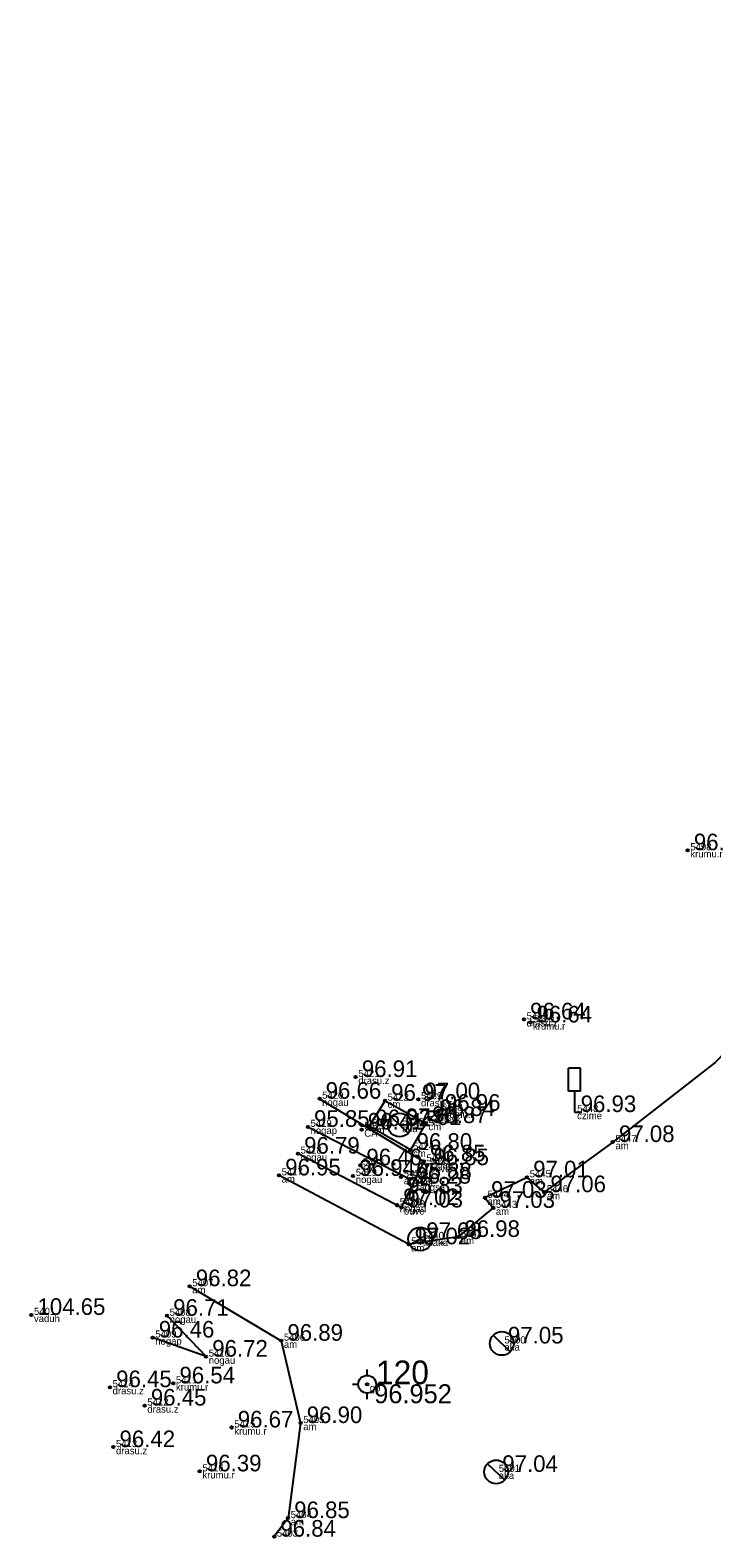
# Model space of a CAD drawing. Extents: x 614911 to 615803, y 262110 to 264311.
# Drawn here: x 615134.8 to 615163.6, y 264232.1 to 264295.7 of the extents above; entities that cross this region are included whole.
import ezdxf

# ---------------------------------------------------------------- set-up
doc = ezdxf.new("R2010")
doc.units = 0
for name, color, linetype in [('Level 12', 7, 'Continuous'), ('Level 16', 7, 'Continuous'), ('Level 19', 7, 'Continuous'), ('Level 31', 7, 'Continuous'), ('Level 37', 7, 'Continuous'), ('Level 49', 7, 'Continuous'), ('Level 53', 7, 'Continuous'), ('Level 54', 7, 'Continuous'), ('Level 57', 7, 'Continuous'), ('Level 58', 7, 'Continuous')]:
    doc.layers.add(name, color=color, linetype=linetype)

msp = doc.modelspace()

# ---------------------------------------------------------------- linework, layer by layer
at = {"layer": 'Level 12'}
for p, q in [((615150.048, 264249.888), (615150.766, 264249.192)), ((615154.353, 264240.684), (615155.071, 264239.988)), ((615154.115, 264235.27), (615154.833, 264234.574))]:
    msp.add_line(p, q, dxfattribs=at)
for centre in [(615150.407, 264249.54), (615154.712, 264240.336), (615154.474, 264234.922)]:
    msp.add_circle(centre, 0.5, dxfattribs=at)
at = {"layer": 'Level 16'}
for p, q in [((615158.023, 264251.933), (615157.523, 264251.933)), ((615157.523, 264250.964), (615157.523, 264251.933)), ((615158.023, 264250.964), (615158.023, 264251.933)), ((615158.023, 264250.964), (615157.523, 264250.964)), ((615157.777, 264250.964), (615157.777, 264250.086)), ((615157.777, 264250.086), (615158.092, 264250.086))]:
    msp.add_line(p, q, dxfattribs=at)
at = {"layer": 'Level 19'}
for p, q in [((615149.036, 264238.992), (615149.036, 264239.242)), ((615148.411, 264238.617), (615148.661, 264238.617)), ((615149.036, 264237.992), (615149.036, 264238.242)), ((615149.411, 264238.617), (615149.661, 264238.617))]:
    msp.add_line(p, q, dxfattribs=at)
for radius in [0.375, 0.05]:
    msp.add_circle((615149.036, 264238.617), radius, dxfattribs=at)
at = {"layer": 'Level 31'}
for p, q in [((615146.537, 264249.462), (615150.845, 264247.259)), ((615140.599, 264241.501), (615142.246, 264239.78)), ((615142.246, 264239.78), (615139.993, 264240.585))]:
    msp.add_line(p, q, dxfattribs=at)
msp.add_lwpolyline([(615147.027, 264250.647), (615151.425, 264248.008), (615150.475, 264246.067), (615146.119, 264248.334)], dxfattribs=at)
at = {"layer": 'Level 37'}
for points in [[(615206.543, 264295.672), (615198.113, 264287.15), (615178.346, 264267.271), (615163.701, 264252.18), (615159.392, 264248.822), (615156.501, 264246.709), (615155.777, 264247.335), (615153.999, 264246.472), (615154.351, 264246.05), (615152.873, 264244.823), (615150.779, 264244.513), (615145.321, 264247.417)], [(615141.553, 264242.748), (615145.414, 264240.449), (615146.229, 264236.982), (615145.7, 264232.976), (615145.116, 264232.195)]]:
    msp.add_lwpolyline(points, dxfattribs=at)
msp.add_lwpolyline([(615149.788, 264250.563), (615151.511, 264249.62), (615150.859, 264248.494), (615149.12, 264249.491)], close=True, dxfattribs=at)
at = {"layer": 'Level 49'}
for p, q in [((615151.624, 264249.723), (615151.624, 264250.117)), ((615151.624, 264250.117), (615152.026, 264250.117)), ((615151.269, 264245.238), (615151.269, 264244.738)), ((615150.836, 264244.488), (615151.269, 264244.738)), ((615151.269, 264244.738), (615151.702, 264244.488))]:
    msp.add_line(p, q, dxfattribs=at)
msp.add_lwpolyline([(615151.624, 264249.723), (615152.026, 264250.117), (615152.026, 264249.723)], close=True, dxfattribs=at)
msp.add_circle((615151.269, 264244.738), 0.5, dxfattribs=at)
at = {"layer": 'Level 57'}
for centre in [(615162.549, 264261.116), (615155.645, 264253.992), (615155.915, 264253.861), (615148.551, 264251.563), (615147.027, 264250.647), (615149.788, 264250.563), (615151.196, 264250.624), (615152.054, 264250.142), (615146.537, 264249.462), (615149.12, 264249.491), (615151.511, 264249.62), (615148.803, 264249.347), (615159.392, 264248.822), (615146.119, 264248.334), (615150.859, 264248.494), (615148.743, 264247.842), (615151.425, 264248.008), (615151.568, 264247.85), (615145.321, 264247.417), (615148.445, 264247.394), (615150.466, 264247.345), (615150.808, 264247.069), (615150.845, 264247.259), (615155.777, 264247.335), (615153.999, 264246.472), (615156.501, 264246.709), (615150.297, 264246.163), (615150.475, 264246.067), (615154.351, 264246.05), (615150.779, 264244.513), (615152.873, 264244.823), (615141.553, 264242.748), (615134.878, 264241.539), (615140.599, 264241.501), (615139.993, 264240.585), (615145.414, 264240.449), (615142.246, 264239.78), (615140.864, 264238.653), (615138.195, 264238.493), (615139.658, 264237.719), (615143.322, 264236.795), (615146.229, 264236.982), (615138.337, 264235.967), (615141.98, 264234.947), (615145.7, 264232.976), (615145.116, 264232.195)]:
    msp.add_circle(centre, 0.05, dxfattribs=at)
at = {"layer": 'Level 58'}
for centre in [(615162.549, 264261.116), (615155.645, 264253.992), (615155.915, 264253.861), (615148.551, 264251.563), (615147.027, 264250.647), (615149.788, 264250.563), (615151.196, 264250.624), (615152.054, 264250.142), (615146.537, 264249.462), (615149.12, 264249.491), (615151.511, 264249.62), (615148.803, 264249.347), (615159.392, 264248.822), (615146.119, 264248.334), (615150.859, 264248.494), (615148.743, 264247.842), (615151.425, 264248.008), (615151.568, 264247.85), (615145.321, 264247.417), (615148.445, 264247.394), (615150.466, 264247.345), (615150.808, 264247.069), (615150.845, 264247.259), (615155.777, 264247.335), (615153.999, 264246.472), (615156.501, 264246.709), (615150.297, 264246.163), (615150.475, 264246.067), (615154.351, 264246.05), (615150.779, 264244.513), (615152.873, 264244.823), (615141.553, 264242.748), (615134.878, 264241.539), (615140.599, 264241.501), (615139.993, 264240.585), (615145.414, 264240.449), (615142.246, 264239.78), (615140.864, 264238.653), (615138.195, 264238.493), (615139.658, 264237.719), (615143.322, 264236.795), (615146.229, 264236.982), (615138.337, 264235.967), (615141.98, 264234.947), (615145.7, 264232.976), (615145.116, 264232.195)]:
    msp.add_circle(centre, 0.05, dxfattribs=at)

# ---------------------------------------------------------------- texts
at = {"layer": 'Level 19'}
for s, height, p in [(' 120', 1, (615149.036, 264238.617)), (' 96.952', 0.8, (615149.036, 264237.817))]:
    msp.add_text(s, height=height, dxfattribs=at).set_placement(p)
at = {"layer": 'Level 49'}
msp.add_text(' 97.08', height=0.7, dxfattribs=at).set_placement((615151.269, 264244.738))
at = {"layer": 'Level 53'}
for s, p in [(' krumu.r', (615162.549, 264260.816)), (' drasu.z', (615155.645, 264253.692)), (' krumu.r', (615155.915, 264253.561)), (' drasu.z', (615148.551, 264251.263)), (' nogau', (615147.027, 264250.347)), (' cm', (615149.788, 264250.263)), (' drasu.z', (615151.196, 264250.324)), (' krumu.r', (615152.054, 264249.842)), (' czime', (615157.777, 264249.786)), (' aka', (615150.407, 264249.24)), (' cm', (615151.511, 264249.32)), (' telesk', (615151.825, 264249.62)), (' nogap', (615146.537, 264249.162)), (' CA', (615148.803, 264249.047)), (' cm', (615149.12, 264249.191)), (' nogau', (615146.119, 264248.034)), (' cm', (615150.859, 264248.194)), (' am', (615159.392, 264248.522)), (' CA', (615148.743, 264247.542)), (' nogau', (615151.425, 264247.708)), (' buve', (615151.568, 264247.55)), (' am', (615145.321, 264247.117)), (' nogau', (615148.445, 264247.094)), (' ap', (615150.466, 264247.045)), (' c.augsa', (615150.808, 264246.769)), (' tekne', (615150.845, 264246.959)), (' am', (615155.777, 264247.035)), (' am', (615153.999, 264246.172)), (' am', (615156.501, 264246.409)), (' nogau', (615150.297, 264245.863)), (' buve', (615150.475, 264245.767)), (' am', (615154.351, 264245.75)), (' am', (615150.779, 264244.213)), (' telaka', (615151.269, 264244.438)), (' am', (615152.873, 264244.523)), (' am', (615141.553, 264242.448)), (' vaduh', (615134.878, 264241.239)), (' nogau', (615140.599, 264241.201)), (' nogap', (615139.993, 264240.285)), (' am', (615145.414, 264240.149)), (' aka', (615154.712, 264240.036)), (' nogau', (615142.246, 264239.48)), (' krumu.r', (615140.864, 264238.353)), (' drasu.z', (615138.195, 264238.193)), (' gp', (615149.036, 264238.317)), (' drasu.z', (615139.658, 264237.419)), (' krumu.r', (615143.322, 264236.495)), (' am', (615146.229, 264236.682)), (' drasu.z', (615138.337, 264235.667)), (' krumu.r', (615141.98, 264234.647)), (' aka', (615154.474, 264234.622)), (' am', (615145.7, 264232.676))]:
    msp.add_text(s, height=0.3, dxfattribs=at).set_placement(p)
at = {"layer": 'Level 54'}
for s, p in [(' 5498', (615162.549, 264261.116)), (' 5449', (615155.645, 264253.992)), (' 5450', (615155.915, 264253.861)), (' 5421', (615148.551, 264251.563)), (' 5420', (615147.027, 264250.647)), (' 5422', (615149.788, 264250.563)), (' 5439', (615151.196, 264250.624)), (' 5437', (615151.825, 264249.92)), (' 5438', (615152.054, 264250.142)), (' 5448', (615157.777, 264250.086)), (' 5419', (615146.537, 264249.462)), (' 5427', (615148.803, 264249.347)), (' 5423', (615149.12, 264249.491)), (' 5426', (615150.407, 264249.54)), (' 5425', (615151.511, 264249.62)), (' 5447', (615159.392, 264248.822)), (' 5418', (615146.119, 264248.334)), (' 5424', (615150.859, 264248.494)), (' 5431', (615151.425, 264248.008)), (' 5417', (615145.321, 264247.417)), (' 5429', (615148.445, 264247.394)), (' 5428', (615148.743, 264247.842)), (' 5434', (615150.466, 264247.345)), (' 5435', (615150.845, 264247.259)), (' 5432', (615151.568, 264247.85)), (' 5445', (615155.777, 264247.335)), (' 5436', (615150.808, 264247.069)), (' 5446', (615156.501, 264246.709)), (' 5430', (615150.297, 264246.163)), (' 5433', (615150.475, 264246.067)), (' 5444', (615153.999, 264246.472)), (' 5443', (615154.351, 264246.05)), (' 5440', (615151.269, 264244.738)), (' 5442', (615152.873, 264244.823)), (' 5441', (615150.779, 264244.513)), (' 5407', (615141.553, 264242.748)), (' 5401', (615134.878, 264241.539)), (' 5408', (615140.599, 264241.501)), (' 5409', (615139.993, 264240.585)), (' 5406', (615145.414, 264240.449)), (' 5500', (615154.712, 264240.336)), (' 5410', (615142.246, 264239.78)), (' 5414', (615138.195, 264238.493)), (' 5411', (615140.864, 264238.653)), (' 5412', (615139.658, 264237.719)), (' 5415', (615143.322, 264236.795)), (' 5405', (615146.229, 264236.982)), (' 5413', (615138.337, 264235.967)), (' 5416', (615141.98, 264234.947)), (' 5501', (615154.474, 264234.922)), (' 5404', (615145.7, 264232.976)), (' 5403', (615145.116, 264232.195))]:
    msp.add_text(s, height=0.3, dxfattribs=at).set_placement(p)
at = {"layer": 'Level 58'}
for s, p in [(' 96.70', (615162.549, 264261.116)), (' 96.64', (615155.645, 264253.992)), (' 96.64', (615155.915, 264253.861)), (' 96.91', (615148.551, 264251.563)), (' 96.66', (615147.027, 264250.647)), (' 96.97', (615149.788, 264250.563)), (' 97.00', (615151.196, 264250.624)), (' 96.96', (615152.054, 264250.142)), (' 96.93', (615157.777, 264250.086)), (' 95.85', (615146.537, 264249.462)), (' 96.92', (615149.12, 264249.491)), (' 97.01', (615150.407, 264249.54)), (' 96.87', (615151.511, 264249.62)), (' 96.84', (615151.825, 264249.92)), (' 96.41', (615148.803, 264249.347)), (' 97.08', (615159.392, 264248.822)), (' 96.79', (615146.119, 264248.334)), (' 96.80', (615150.859, 264248.494)), (' 96.46', (615148.743, 264247.842)), (' 96.85', (615151.425, 264248.008)), (' 96.85', (615151.568, 264247.85)), (' 96.95', (615145.321, 264247.417)), (' 96.94', (615148.445, 264247.394)), (' 96.28', (615150.808, 264247.069)), (' 95.88', (615150.845, 264247.259)), (' 97.01', (615155.777, 264247.335)), (' 95.83', (615150.466, 264246.645)), (' 97.03', (615153.999, 264246.472)), (' 97.06', (615156.501, 264246.709)), (' 97.02', (615150.297, 264246.163)), (' 97.03', (615150.475, 264246.067)), (' 97.03', (615154.351, 264246.05)), (' 97.02', (615150.779, 264244.513)), (' 96.98', (615152.873, 264244.823)), (' 96.82', (615141.553, 264242.748)), (' 104.65', (615134.878, 264241.539)), (' 96.71', (615140.599, 264241.501)), (' 96.46', (615139.993, 264240.585)), (' 96.89', (615145.414, 264240.449)), (' 97.05', (615154.712, 264240.336)), (' 96.72', (615142.246, 264239.78)), (' 96.54', (615140.864, 264238.653)), (' 96.45', (615138.195, 264238.493)), (' 96.45', (615139.658, 264237.719)), (' 96.67', (615143.322, 264236.795)), (' 96.90', (615146.229, 264236.982)), (' 96.42', (615138.337, 264235.967)), (' 96.39', (615141.98, 264234.947)), (' 97.04', (615154.474, 264234.922)), (' 96.85', (615145.7, 264232.976)), (' 96.84', (615145.116, 264232.195))]:
    msp.add_text(s, height=0.7, dxfattribs=at).set_placement(p)

doc.saveas('drawing.dxf')
